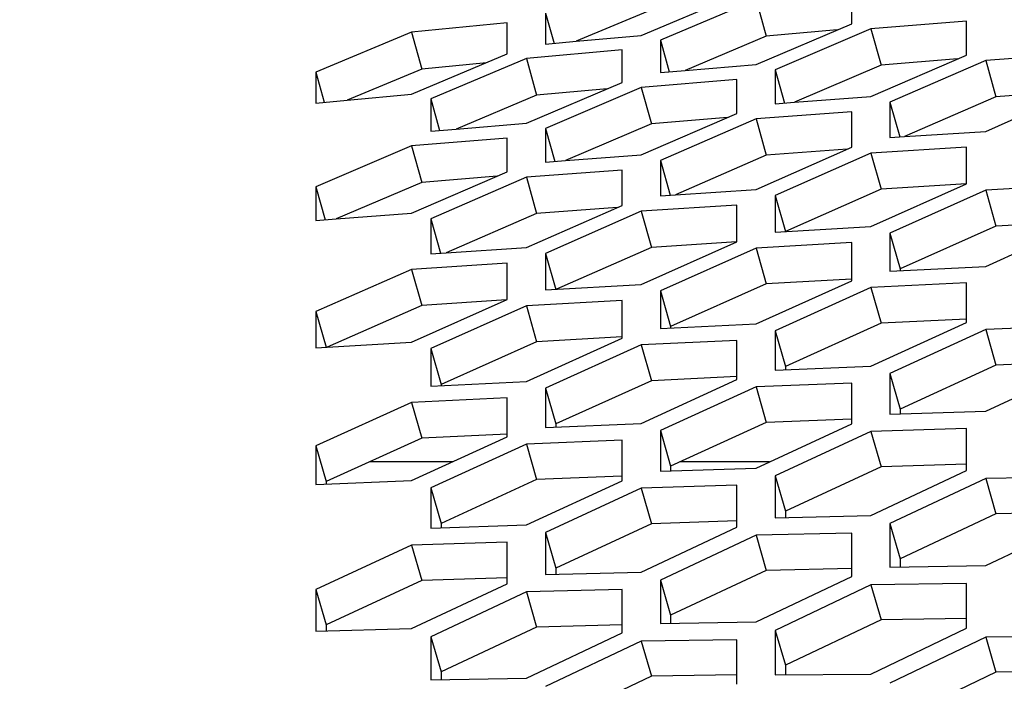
# Model space of a CAD drawing. Header units: millimetres. Extents: x 0 to 420, y 0 to 297.
# Tile 264 of 502: x 237.49 to 239.98, y 248.32 to 249.99. Entities that reach past the tile are written whole.
import ezdxf

# ---------------------------------------------------------------- set-up
doc = ezdxf.new("R2010")
doc.units = ezdxf.units.MM
doc.header["$LTSCALE"] = 23.1
doc.layers.get('0').update_dxf_attribs({"linetype": 'CONTINUOUS'})
doc.layers.add('DIM_PILOTEES', color=7, linetype='CONTINUOUS')
doc.styles.add('TEXTSTYLE_2', font='txt', dxfattribs={"width": 0.97619})
doc.styles.add('TEXTSTYLE_3', font='txt', dxfattribs={"width": 1.071429})
doc.styles.add('TEXTSTYLE_6', font='txt', dxfattribs={"width": 1.178571})
doc.dimstyles.new('DIMSTYLE_1', dxfattribs={"dimtxt": 2.5, "dimasz": 0.1875, "dimexe": 0.125, "dimexo": 0.0625, "dimgap": 1.25, "dimtad": 0, "dimtih": 1, "dimtoh": 1, "dimdsep": 46, "dimtxsty": 'TEXTSTYLE_2', "dimblk": '_FILLED', "dimblk1": '_FILLED', "dimblk2": '_FILLED', "dimcen": 0.09, "dimazin": 2, "dimtfac": 1, "dimtofl": 0, "dimtmove": 0, "dimatfit": 3, "dimldrblk": '_FILLED', "dimfxl": 1, "dimtolj": 1, "dimarcsym": 0})
doc.dimstyles.new('DIMSTYLE_2', dxfattribs={"dimtxt": 2.5, "dimasz": 0.1875, "dimexe": 0.125, "dimexo": 0.0625, "dimgap": 1.25, "dimtad": 0, "dimtih": 1, "dimtoh": 1, "dimdsep": 46, "dimtxsty": 'TEXTSTYLE_3', "dimblk": '_FILLED', "dimblk1": '_FILLED', "dimblk2": '_FILLED', "dimcen": 0.09, "dimazin": 2, "dimtfac": 1, "dimtofl": 0, "dimtmove": 0, "dimatfit": 3, "dimldrblk": '_FILLED', "dimfxl": 1, "dimtolj": 1, "dimarcsym": 0})
doc.dimstyles.new('DIMSTYLE_5', dxfattribs={"dimtxt": 2.5, "dimasz": 0.1875, "dimexe": 0.125, "dimexo": 0.0625, "dimgap": 1.25, "dimtad": 0, "dimtih": 1, "dimtoh": 1, "dimdsep": 46, "dimtxsty": 'TEXTSTYLE_6', "dimblk": '_FILLED', "dimblk1": '_FILLED', "dimblk2": '_FILLED', "dimcen": 0.09, "dimazin": 2, "dimtfac": 1, "dimtofl": 0, "dimtmove": 0, "dimatfit": 3, "dimldrblk": '_FILLED', "dimfxl": 1, "dimtolj": 1, "dimarcsym": 0})

# ---------------------------------------------------------------- blocks, each defined once
blk = doc.blocks.new('_FILLED')
at = {"color": 0, "linetype": 'BYBLOCK'}
blk.add_solid([(0, 0), (-1, 0.167), (-1, -0.167)], dxfattribs=at)
blk = doc.blocks.new('*D0')
at = {"layer": 'DIM_PILOTEES', "color": 2, "linetype": 'CONTINUOUS'}
for p, q in [((218.8808, 254.2086), (215.0951, 254.2086)), ((215.2201, 254.2086), (215.2201, 191.7537)), ((273.8528, 254.2086), (218.8808, 254.2086)), ((215.2201, 129.4471), (215.2201, 186.7537)), ((218.8808, 129.4471), (215.0951, 129.4471)), ((273.8782, 129.4471), (218.8808, 129.4471))]:
    blk.add_line(p, q, dxfattribs=at)
at = {"layer": 'DIM_PILOTEES', "color": 2, "linetype": 'CONTINUOUS', "xscale": 0.1875, "yscale": 0.1875, "zscale": 0.1875}
for p, rotation in [((215.2201, 254.2086), 90), ((215.2201, 129.4471), 270)]:
    blk.add_blockref('_FILLED', p, dxfattribs=dict(at, rotation=rotation))
at = {"layer": 'DIM_PILOTEES', "color": 2, "linetype": 'CONTINUOUS', "insert": (215.2201, 190.5037), "char_height": 2.5, "width": 10.982143, "attachment_point": 2, "line_spacing_factor": 0.9, "style": 'TEXTSTYLE_2'}
blk.add_mtext('{\\ftxt;\\W0.0001;\\H0.0001;\\~}{\\ftxt;\\W2.9285714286;\\H2.5; }{\\ftxt;\\W0.0001;\\H0.0001;\\~}', dxfattribs=at)
blk = doc.blocks.new('*D1')
at = {"layer": 'DIM_PILOTEES', "color": 2, "linetype": 'CONTINUOUS'}
for p, q in [((226.3883, 264.6125), (226.3883, 265.9875)), ((243.2945, 264.6125), (243.2945, 265.9875)), ((226.3883, 265.8625), (225.8883, 265.8625)), ((243.2945, 265.8625), (243.7945, 265.8625)), ((226.3883, 206.2157), (226.3883, 264.6125)), ((243.2945, 226.5584), (243.2945, 264.6125))]:
    blk.add_line(p, q, dxfattribs=at)
at = {"layer": 'DIM_PILOTEES', "color": 2, "linetype": 'CONTINUOUS', "xscale": 0.1875, "yscale": 0.1875, "zscale": 0.1875}
blk.add_blockref('_FILLED', (226.3883, 265.8625), dxfattribs=at)
at = {"layer": 'DIM_PILOTEES', "color": 2, "linetype": 'CONTINUOUS', "xscale": 0.1875, "yscale": 0.1875, "zscale": 0.1875, "rotation": 180}
blk.add_blockref('_FILLED', (243.2945, 265.8625), dxfattribs=at)
at = {"layer": 'DIM_PILOTEES', "color": 2, "linetype": 'CONTINUOUS', "insert": (235.5503, 267.1125), "char_height": 2.5, "width": 8.035714, "attachment_point": 2, "line_spacing_factor": 0.9, "style": 'TEXTSTYLE_3'}
blk.add_mtext('{\\ftxt;\\W0.0001;\\H0.0001;\\~}{\\ftxt;\\W2.1428571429;\\H2.5; }{\\ftxt;\\W0.0001;\\H0.0001;\\~}', dxfattribs=at)
blk = doc.blocks.new('*D8')
at = {"layer": 'DIM_PILOTEES', "color": 2, "linetype": 'CONTINUOUS'}
for p, q in [((226.3883, 276.7141), (226.3883, 278.0891)), ((276.2211, 276.7141), (276.2211, 278.0891)), ((226.3883, 277.9641), (248.9616, 277.9641)), ((276.2211, 277.9641), (257.3545, 277.9641)), ((226.3883, 206.2157), (226.3883, 276.7141)), ((276.2211, 241.6204), (276.2211, 276.7141))]:
    blk.add_line(p, q, dxfattribs=at)
at = {"layer": 'DIM_PILOTEES', "color": 2, "linetype": 'CONTINUOUS', "xscale": 0.1875, "yscale": 0.1875, "zscale": 0.1875, "rotation": 180}
blk.add_blockref('_FILLED', (226.3883, 277.9641), dxfattribs=at)
at = {"layer": 'DIM_PILOTEES', "color": 2, "linetype": 'CONTINUOUS', "xscale": 0.1875, "yscale": 0.1875, "zscale": 0.1875}
blk.add_blockref('_FILLED', (276.2211, 277.9641), dxfattribs=at)
at = {"layer": 'DIM_PILOTEES', "color": 2, "linetype": 'CONTINUOUS', "insert": (253.158, 279.2141), "char_height": 2.5, "width": 8.839286, "attachment_point": 2, "line_spacing_factor": 0.9, "style": 'TEXTSTYLE_6'}
blk.add_mtext('{\\ftxt;\\W0.0001;\\H0.0001;\\~}{\\ftxt;\\W2.3571428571;\\H2.5; }{\\ftxt;\\W0.0001;\\H0.0001;\\~}', dxfattribs=at)

msp = doc.modelspace()

# ---------------------------------------------------------------- linework, layer by layer
at = {"color": 3, "linetype": 'CONTINUOUS'}
for p, q in [((239.5917, 249.9771), (239.5917, 250.0593)), ((239.0604, 249.9476), (239.3019, 250.0494)), ((239.3502, 250.0378), (239.1087, 249.9358)), ((238.819, 250.0039), (238.819, 249.9256)), ((238.7224, 249.9791), (238.4809, 249.9554)), ((238.7224, 249.9009), (238.7224, 249.9791)), ((239.3502, 249.8738), (239.5917, 249.9771)), ((239.8815, 249.9838), (239.64, 249.9644)), ((239.8815, 249.898), (239.8815, 249.9838)), ((238.4809, 249.9554), (238.2394, 249.855)), ((239.64, 249.9644), (239.3985, 249.8608)), ((238.819, 249.9256), (238.8963, 249.9327)), ((238.8963, 249.9327), (239.0604, 249.9476)), ((239.1087, 249.9358), (239.1087, 249.8539)), ((239.0121, 249.911), (238.7707, 249.8894)), ((239.0121, 249.8292), (239.0121, 249.911)), ((238.4809, 249.7992), (238.7224, 249.9009)), ((238.7707, 249.8894), (238.5292, 249.7875)), ((239.64, 249.7931), (239.8815, 249.898)), ((239.9298, 249.8842), (239.6883, 249.779)), ((240.1713, 249.9015), (239.9298, 249.8842)), ((238.2394, 249.855), (238.2394, 249.7771)), ((239.1087, 249.8539), (239.1714, 249.8591)), ((239.1714, 249.8591), (239.3502, 249.8738)), ((239.3985, 249.8608), (239.3985, 249.7753)), ((238.7707, 249.726), (239.0121, 249.8292)), ((239.3019, 249.8362), (239.0604, 249.8166)), ((239.3019, 249.7507), (239.3019, 249.8362)), ((239.0604, 249.8166), (238.819, 249.7131)), ((239.9298, 249.7056), (240.1713, 249.812)), ((238.2394, 249.7771), (238.3181, 249.7843)), ((238.3181, 249.7843), (238.4809, 249.7992)), ((238.5292, 249.7875), (238.5292, 249.7059)), ((239.3985, 249.7753), (239.4477, 249.7789)), ((239.4477, 249.7789), (239.64, 249.7931)), ((239.6883, 249.779), (239.6883, 249.6898)), ((239.5917, 249.7545), (239.3502, 249.737)), ((239.5917, 249.6654), (239.5917, 249.7545)), ((239.0604, 249.646), (239.3019, 249.7507)), ((239.3502, 249.737), (239.1087, 249.632)), ((238.5292, 249.7059), (238.5931, 249.7113)), ((238.5931, 249.7113), (238.7707, 249.726)), ((238.819, 249.7131), (238.819, 249.628)), ((239.725, 249.6923), (239.9298, 249.7056)), ((238.7224, 249.6885), (238.4809, 249.6688)), ((238.7224, 249.6034), (238.7224, 249.6885)), ((239.6883, 249.6898), (239.725, 249.6923)), ((238.4809, 249.6688), (238.2394, 249.5655)), ((239.3502, 249.5591), (239.5917, 249.6654)), ((239.8815, 249.6659), (239.64, 249.6505)), ((239.8815, 249.5732), (239.8815, 249.6659)), ((238.819, 249.628), (238.8693, 249.6318)), ((238.8693, 249.6318), (239.0604, 249.646)), ((239.1087, 249.632), (239.1087, 249.5432)), ((239.64, 249.6505), (239.3985, 249.544)), ((238.4809, 249.4989), (238.7224, 249.6034)), ((239.0121, 249.6075), (238.7707, 249.5898)), ((239.0121, 249.5188), (239.0121, 249.6075)), ((238.7707, 249.5898), (238.5292, 249.485)), ((238.2394, 249.5655), (238.2394, 249.4807)), ((239.1466, 249.5457), (239.3502, 249.5591)), ((239.64, 249.4654), (239.8815, 249.5732)), ((239.9298, 249.5572), (239.6883, 249.4492)), ((240.1713, 249.5705), (239.9298, 249.5572)), ((239.1087, 249.5432), (239.1466, 249.5457)), ((239.3985, 249.544), (239.3985, 249.4516)), ((238.7707, 249.4127), (239.0121, 249.5188)), ((239.0604, 249.504), (238.819, 249.3977)), ((239.3019, 249.5196), (239.0604, 249.504)), ((239.3019, 249.4273), (239.3019, 249.5196)), ((238.2394, 249.4807), (238.2909, 249.4846)), ((238.2909, 249.4846), (238.4809, 249.4989)), ((238.5292, 249.485), (238.5292, 249.3966)), ((239.3985, 249.4516), (239.64, 249.4654)), ((239.9298, 249.3649), (240.1713, 249.4742)), ((239.6883, 249.4492), (239.6883, 249.3532)), ((238.5682, 249.3992), (238.7707, 249.4127)), ((239.0604, 249.3197), (239.3019, 249.4273)), ((239.3502, 249.4114), (239.1087, 249.3035)), ((239.5917, 249.4249), (239.3502, 249.4114)), ((239.5917, 249.329), (239.5917, 249.4249)), ((238.5292, 249.3966), (238.5682, 249.3992)), ((238.819, 249.3977), (238.819, 249.3057)), ((238.4809, 249.3575), (238.2394, 249.2513)), ((238.7224, 249.3733), (238.4809, 249.3575)), ((238.7224, 249.2813), (238.7224, 249.3733)), ((239.6883, 249.3532), (239.9298, 249.3649)), ((238.819, 249.3057), (239.0604, 249.3197)), ((239.3502, 249.2199), (239.5917, 249.329)), ((239.64, 249.3119), (239.3985, 249.2026)), ((239.8815, 249.3234), (239.64, 249.3119)), ((239.8815, 249.2238), (239.8815, 249.3234)), ((238.4809, 249.174), (238.7224, 249.2813)), ((239.1087, 249.3035), (239.1087, 249.208)), ((238.7707, 249.2656), (238.5292, 249.1579)), ((239.0121, 249.2793), (238.7707, 249.2656)), ((239.0121, 249.1838), (239.0121, 249.2793)), ((238.2394, 249.2513), (238.2394, 249.1597)), ((239.1087, 249.208), (239.3502, 249.2199)), ((239.64, 249.1133), (239.8815, 249.2238)), ((240.1713, 249.215), (239.9298, 249.2057)), ((238.7707, 249.0749), (239.0121, 249.1838)), ((239.3985, 249.2026), (239.3985, 249.1034)), ((239.9298, 249.2057), (239.6883, 249.0948)), ((238.2394, 249.1597), (238.4809, 249.174)), ((238.5292, 249.1579), (238.5292, 249.0627)), ((239.0604, 249.1668), (238.819, 249.0577)), ((239.3019, 249.1785), (239.0604, 249.1668)), ((239.3019, 249.0794), (239.3019, 249.1785)), ((239.3985, 249.1034), (239.64, 249.1133)), ((239.9298, 248.9998), (240.1713, 249.1119)), ((239.6883, 249.0948), (239.6883, 248.9921)), ((238.5292, 249.0627), (238.7707, 249.0749)), ((238.819, 249.0577), (238.819, 248.959)), ((239.0604, 248.969), (239.3019, 249.0794)), ((239.3502, 249.0613), (239.1087, 248.9507)), ((239.5917, 249.0708), (239.3502, 249.0613)), ((239.5917, 248.9681), (239.5917, 249.0708)), ((238.7224, 249.0336), (238.4809, 249.0217)), ((238.7224, 248.9349), (238.7224, 249.0336)), ((238.4809, 249.0217), (238.2394, 248.9128)), ((239.6883, 248.9921), (239.9298, 248.9998)), ((238.819, 248.959), (239.0604, 248.969)), ((239.3502, 248.8563), (239.5917, 248.9681)), ((238.4809, 248.8247), (238.7224, 248.9349)), ((239.1087, 248.9507), (239.1087, 248.8484)), ((239.64, 248.9489), (239.3985, 248.8369)), ((239.8815, 248.9563), (239.64, 248.9489)), ((239.8815, 248.8501), (239.8815, 248.9563)), ((238.2394, 248.9128), (238.2394, 248.8145)), ((238.7707, 248.9169), (238.5292, 248.8065)), ((239.0121, 248.9267), (238.7707, 248.9169)), ((239.0121, 248.8244), (239.0121, 248.9267)), ((239.1087, 248.8484), (239.3502, 248.8563)), ((239.3985, 248.8369), (239.3985, 248.731)), ((239.64, 248.7368), (239.8815, 248.8501)), ((240.1713, 248.835), (239.9298, 248.8298)), ((238.2394, 248.8145), (238.4809, 248.8247)), ((238.7707, 248.7128), (239.0121, 248.8244)), ((239.3019, 248.813), (239.0604, 248.8054)), ((239.3019, 248.7072), (239.3019, 248.813)), ((239.9298, 248.8298), (239.6883, 248.7162)), ((238.5292, 248.8065), (238.5292, 248.7047)), ((239.0604, 248.8054), (238.819, 248.6935)), ((239.3985, 248.731), (239.64, 248.7368)), ((238.5292, 248.7047), (238.7707, 248.7128)), ((239.6883, 248.7162), (239.6883, 248.6068)), ((239.9298, 248.6105), (240.1713, 248.7252)), ((238.819, 248.6935), (238.819, 248.5881)), ((239.0604, 248.5941), (239.3019, 248.7072)), ((239.3502, 248.687), (239.1087, 248.5737)), ((239.5917, 248.6925), (239.3502, 248.687)), ((239.5917, 248.5831), (239.5917, 248.6925)), ((238.4809, 248.6618), (238.2394, 248.5501)), ((238.7224, 248.6696), (238.4809, 248.6618)), ((238.7224, 248.5643), (238.7224, 248.6696)), ((239.6883, 248.6068), (239.9298, 248.6105)), ((238.819, 248.5881), (239.0604, 248.5941)), ((238.4809, 248.4514), (238.7224, 248.5643)), ((239.1087, 248.5737), (239.1087, 248.4647)), ((239.3502, 248.4686), (239.5917, 248.5831)), ((239.64, 248.5618), (239.3985, 248.4471)), ((239.8815, 248.5652), (239.64, 248.5618)), ((239.8815, 248.4522), (239.8815, 248.5652)), ((238.2394, 248.5501), (238.2394, 248.4452)), ((238.7707, 248.5442), (238.5292, 248.4311)), ((239.0121, 248.5499), (238.7707, 248.5442)), ((239.0121, 248.441), (239.0121, 248.5499)), ((239.1087, 248.4647), (239.3502, 248.4686)), ((238.2394, 248.4452), (238.4809, 248.4514)), ((238.7707, 248.3268), (239.0121, 248.441)), ((239.3985, 248.4471), (239.3985, 248.3345)), ((239.64, 248.3363), (239.8815, 248.4522)), ((238.5292, 248.4311), (238.5292, 248.3226)), ((239.0604, 248.4198), (238.819, 248.3053)), ((239.3019, 248.4234), (239.0604, 248.4198)), ((239.3019, 248.311), (239.3019, 248.4234)), ((239.9298, 248.4298), (239.6883, 248.3136)), ((240.1713, 248.431), (239.9298, 248.4298)), ((239.3985, 248.3345), (239.64, 248.3363)), ((238.5292, 248.3226), (238.7707, 248.3268))]:
    msp.add_line(p, q, dxfattribs=at)
at = {"color": 7, "linetype": 'CONTINUOUS'}
for p, q in [((239.3502, 250.0378), (239.3761, 249.9455)), ((238.819, 250.0039), (238.8403, 249.9276)), ((239.0863, 250.0117), (238.8963, 249.9327)), ((238.4809, 249.9554), (238.5068, 249.8627)), ((239.5553, 249.9616), (239.3761, 249.9455)), ((239.64, 249.9644), (239.6659, 249.8725)), ((239.1087, 249.9358), (239.1312, 249.8557)), ((239.3761, 249.9455), (239.1714, 249.8591)), ((238.67, 249.8788), (238.5068, 249.8627)), ((238.7707, 249.8894), (238.7965, 249.797)), ((239.8586, 249.8881), (239.6659, 249.8725)), ((239.9298, 249.8842), (239.9557, 249.7926)), ((238.2394, 249.855), (238.2606, 249.779)), ((238.5068, 249.8627), (238.3181, 249.7843)), ((239.3985, 249.8608), (239.4221, 249.777)), ((239.6659, 249.8725), (239.4477, 249.7789)), ((238.9745, 249.8131), (238.7965, 249.797)), ((239.0604, 249.8166), (239.0863, 249.7246)), ((240.1609, 249.8075), (239.9557, 249.7926)), ((238.5292, 249.7875), (238.5515, 249.7078)), ((238.7965, 249.797), (238.5931, 249.7113)), ((239.6883, 249.779), (239.7131, 249.6915)), ((239.9557, 249.7926), (239.725, 249.6923)), ((239.2779, 249.7403), (239.0863, 249.7246)), ((239.3502, 249.737), (239.3761, 249.6454)), ((238.819, 249.7131), (238.8425, 249.6297)), ((239.0863, 249.7246), (238.8693, 249.6318)), ((238.4809, 249.6688), (238.5068, 249.5768)), ((239.5802, 249.6603), (239.3761, 249.6454)), ((239.1087, 249.632), (239.1334, 249.5449)), ((239.3761, 249.6454), (239.1466, 249.5457)), ((239.64, 249.6505), (239.6659, 249.5594)), ((238.6972, 249.5925), (238.5068, 249.5768)), ((238.7707, 249.5898), (238.7965, 249.4982)), ((238.2394, 249.5655), (238.2628, 249.4825)), ((238.5068, 249.5768), (238.2909, 249.4846)), ((239.6659, 249.5594), (239.4244, 249.453)), ((239.8815, 249.5733), (239.6659, 249.5594)), ((239.8815, 249.5733), (239.8671, 249.5724)), ((239.9298, 249.5572), (239.9557, 249.4665)), ((239.3985, 249.544), (239.4244, 249.453)), ((238.9995, 249.5132), (238.7965, 249.4982)), ((239.0604, 249.504), (239.0863, 249.4129)), ((238.5292, 249.485), (238.5537, 249.3982)), ((238.7965, 249.4982), (238.5682, 249.3992)), ((239.9557, 249.4665), (239.7142, 249.3586)), ((240.171, 249.4785), (239.9557, 249.4665)), ((239.6883, 249.4492), (239.7142, 249.3586)), ((239.0863, 249.4129), (238.8463, 249.3073)), ((239.301, 249.4269), (239.0863, 249.4129)), ((239.3502, 249.4114), (239.3761, 249.3207)), ((238.819, 249.3977), (238.8448, 249.3066)), ((238.4809, 249.3575), (238.5068, 249.2663)), ((239.7142, 249.3586), (239.7142, 249.3545)), ((239.5915, 249.3329), (239.3761, 249.3207)), ((239.5915, 249.3329), (239.5773, 249.3321)), ((239.3761, 249.3207), (239.1346, 249.213)), ((239.64, 249.3119), (239.6659, 249.2217)), ((238.7203, 249.2804), (238.5068, 249.2663)), ((238.7203, 249.2804), (238.708, 249.2796)), ((239.1087, 249.3035), (239.1346, 249.213)), ((238.5068, 249.2663), (238.2679, 249.1614)), ((238.7707, 249.2656), (238.7965, 249.1749)), ((238.2394, 249.2513), (238.265, 249.1613)), ((239.8811, 249.232), (239.6659, 249.2217)), ((239.1346, 249.213), (239.1346, 249.2093)), ((239.6659, 249.2217), (239.4244, 249.1125)), ((239.0119, 249.1872), (238.7965, 249.1749)), ((239.3985, 249.2026), (239.4244, 249.1125)), ((239.9298, 249.2057), (239.9557, 249.1159)), ((238.5292, 249.1579), (238.5551, 249.0673)), ((238.7965, 249.1749), (238.5551, 249.0673)), ((239.0604, 249.1668), (239.0863, 249.0766)), ((239.4244, 249.1125), (239.4244, 249.1045)), ((239.9557, 249.1159), (239.7142, 249.0052)), ((240.1708, 249.1243), (239.9557, 249.1159)), ((239.3016, 249.0871), (239.0863, 249.0766)), ((239.6883, 249.0948), (239.7142, 249.0052)), ((238.5551, 249.0673), (238.5551, 249.0641)), ((238.819, 249.0577), (238.8448, 248.9676)), ((239.0863, 249.0766), (238.8448, 248.9676)), ((239.3502, 249.0613), (239.3761, 248.9715)), ((238.4809, 249.0217), (238.5068, 248.9315)), ((239.7142, 249.0052), (239.7142, 248.9929)), ((238.8448, 248.9676), (238.8448, 248.9601)), ((239.3761, 248.9715), (239.1346, 248.861)), ((239.5912, 248.9801), (239.3761, 248.9715)), ((238.722, 248.9422), (238.5068, 248.9315)), ((239.1087, 248.9507), (239.1346, 248.861)), ((239.64, 248.9489), (239.6659, 248.8596)), ((238.2394, 248.9128), (238.2653, 248.8227)), ((238.5068, 248.9315), (238.2653, 248.8227)), ((238.7707, 248.9169), (238.7965, 248.8272)), ((238.5844, 248.872), (238.3746, 248.872)), ((239.1346, 248.861), (239.1346, 248.8493)), ((239.384, 248.872), (239.1585, 248.872)), ((239.6659, 248.8596), (239.4244, 248.7477)), ((239.881, 248.8664), (239.6659, 248.8596)), ((239.0117, 248.836), (238.7965, 248.8272)), ((239.3985, 248.8369), (239.4244, 248.7477)), ((238.2653, 248.8227), (238.2653, 248.8156)), ((238.7965, 248.8272), (238.5551, 248.7169)), ((239.9298, 248.8298), (239.9557, 248.7409)), ((238.5292, 248.8065), (238.5551, 248.7169)), ((239.0604, 248.8054), (239.0863, 248.716)), ((239.4244, 248.7477), (239.4244, 248.7316)), ((239.9557, 248.7409), (239.7142, 248.6276)), ((240.1713, 248.7458), (239.9557, 248.7409)), ((238.5551, 248.7169), (238.5551, 248.7056)), ((239.0863, 248.716), (238.8448, 248.6043)), ((239.3014, 248.723), (239.0863, 248.716)), ((239.6883, 248.7162), (239.7142, 248.6276)), ((238.819, 248.6935), (238.8448, 248.6043)), ((239.3502, 248.687), (239.3761, 248.5982)), ((238.4809, 248.6618), (238.5068, 248.5725)), ((239.7142, 248.6276), (239.7142, 248.6072)), ((238.8448, 248.6043), (238.8448, 248.5888)), ((239.3761, 248.5982), (239.1346, 248.485)), ((239.5917, 248.6032), (239.3761, 248.5982)), ((238.5068, 248.5725), (238.2653, 248.461)), ((238.7219, 248.5796), (238.5068, 248.5725)), ((239.1087, 248.5737), (239.1346, 248.485)), ((239.64, 248.5618), (239.6659, 248.4735)), ((238.2394, 248.5501), (238.2653, 248.461)), ((238.7707, 248.5442), (238.7965, 248.4554)), ((238.2653, 248.461), (238.2653, 248.4459)), ((239.0121, 248.4606), (238.7965, 248.4554)), ((239.1346, 248.485), (239.1346, 248.4651)), ((239.6659, 248.4735), (239.4244, 248.3589)), ((239.8815, 248.4766), (239.6659, 248.4735)), ((238.7965, 248.4554), (238.5551, 248.3424)), ((239.3985, 248.4471), (239.4244, 248.3589)), ((238.5292, 248.4311), (238.5551, 248.3424)), ((239.0604, 248.4198), (239.0863, 248.3315)), ((239.9298, 248.4298), (239.9557, 248.342)), ((238.5551, 248.3424), (238.5551, 248.3231)), ((239.4244, 248.3589), (239.4244, 248.3348)), ((239.9557, 248.342), (239.7142, 248.226)), ((240.1713, 248.3433), (239.9557, 248.342)), ((239.0863, 248.3315), (238.8448, 248.2172)), ((239.3019, 248.3349), (239.0863, 248.3315))]:
    msp.add_line(p, q, dxfattribs=at)

# ---------------------------------------------------------------- dimensions: what is measured, and where the dimension line sits
at = {"layer": 'DIM_PILOTEES', "color": 2, "linetype": 'CONTINUOUS'}
for base, p1, p2, angle, text, dimstyle, picture, middle in [((226.3883, 277.9641), (276.2211, 241.5579), (226.3883, 206.1532), 180, '{\\ftxt;\\W0.0001;\\H0.0001;\\~}{\\ftxt;\\W2.3571428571;\\H2.5; }{\\ftxt;\\W0.0001;\\H0.0001;\\~}', 'DIMSTYLE_5', '*D8', (250.2116, 276.7141)), ((226.3883, 265.8625), (243.2945, 226.4959), (226.3883, 206.1532), 180, '{\\ftxt;\\W0.0001;\\H0.0001;\\~}{\\ftxt;\\W2.1428571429;\\H2.5; }{\\ftxt;\\W0.0001;\\H0.0001;\\~}', 'DIMSTYLE_2', '*D1', (232.8717, 264.6125)), ((215.2201, 254.2086), (273.9407, 129.4471), (273.9153, 254.2086), 90, '{\\ftxt;\\W0.0001;\\H0.0001;\\~}{\\ftxt;\\W2.9285714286;\\H2.5; }{\\ftxt;\\W0.0001;\\H0.0001;\\~}', 'DIMSTYLE_1', '*D0', (211.5594, 188.0037))]:
    dim = msp.add_linear_dim(base=base, p1=p1, p2=p2, angle=angle, text=text, dimstyle=dimstyle, dxfattribs=at)
    dim.commit()
    dim.dimension.update_dxf_attribs({"geometry": picture, "text_midpoint": middle, "dimtype": 160})

doc.saveas('drawing.dxf')
